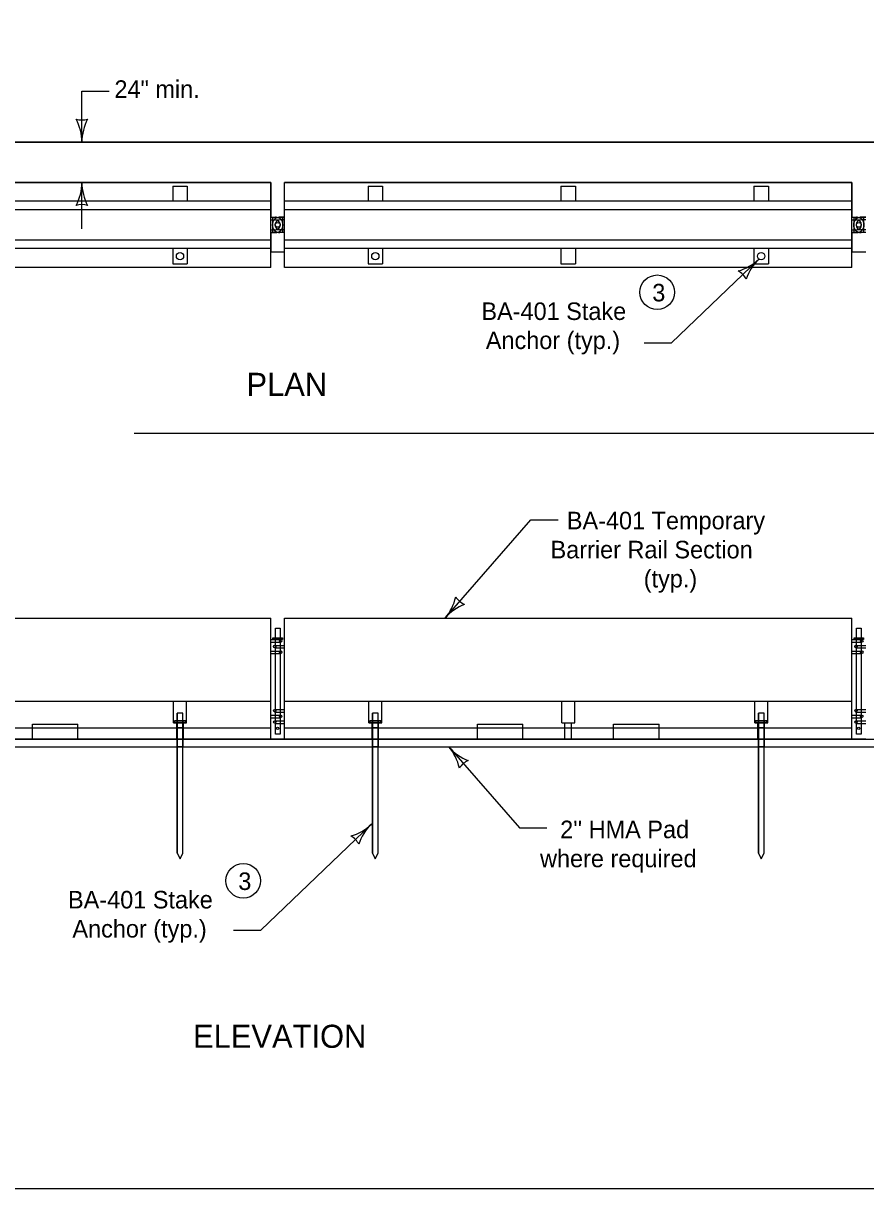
# Model space of a CAD drawing. Extents: x 10028 to 81668, y 3581 to 11018.
# Drawn here: x 14950 to 15680, y 7924 to 8934 of the extents above; entities that cross this region are included whole.
import ezdxf

# ---------------------------------------------------------------- set-up
doc = ezdxf.new("R2010")
doc.units = 0
for name, color, linetype in [('conPaving', 7, 'Continuous'), ('dsnCellsNorthArrow', 7, 'Continuous'), ('dsnTextTabulation', 7, 'Continuous'), ('Level 41', 7, 'Continuous'), ('Level 9', 7, 'Continuous'), ('SheetBorder', 7, 'Continuous')]:
    doc.layers.add(name, color=color, linetype=linetype)

msp = doc.modelspace()

# ---------------------------------------------------------------- linework, layer by layer
at = {"layer": 'conPaving'}
for p, q in [((15083.3, 8313.6), (15082.9, 8313.6)), ((15083.3, 8307.1), (15083.3, 8313.6)), ((15088.6, 8313.6), (15088.2, 8313.6)), ((15088.2, 8313.6), (15088.2, 8307.1)), ((15164.1, 8313.6), (15088.6, 8313.6)), ((15252.5, 8313.6), (15252.1, 8313.6)), ((15252.5, 8307.1), (15252.5, 8313.6)), ((15257.4, 8313.6), (15257.4, 8307.1)), ((15500.7, 8313.6), (15461.3, 8313.6)), ((15586.7, 8307.1), (15586.7, 8313.6)), ((15591.6, 8313.6), (15591.6, 8307.1)), ((14921.1, 8307.1), (15083.3, 8307.1)), ((15088.2, 8307.1), (15252.5, 8307.1)), ((15257.4, 8307.1), (15318.6, 8307.1)), ((15318.6, 8307.1), (15586.7, 8307.1)), ((15591.6, 8307.1), (15755.9, 8307.1))]:
    msp.add_line(p, q, dxfattribs=at)
for points in [[(15082.9, 8313.6), (14997.3, 8313.6), (14957.9, 8313.6), (14921.5, 8313.6), (14921.1, 8313.6)], [(15252.1, 8313.6), (15176.5, 8313.6), (15164.1, 8313.6)], [(15419.2, 8313.6), (15382.7, 8313.6), (15343.4, 8313.6), (15257.7, 8313.6), (15257.4, 8313.6)], [(15461.3, 8313.6), (15424.9, 8313.6), (15419.2, 8313.6)], [(15586.7, 8313.6), (15586.3, 8313.6), (15500.7, 8313.6)], [(15679.9, 8313.6), (15667.5, 8313.6), (15592, 8313.6), (15591.6, 8313.6)], [(15318.6, 8307.1), (15318.6, 8307.1)]]:
    msp.add_lwpolyline(points, dxfattribs=at)
msp.add_arc((15350.9, 8334.6), 42.5, 220.4336, 220.435, dxfattribs=at)
at = {"layer": 'dsnTextTabulation'}
for p, q in [((15000.7, 8831), (15000.7, 8875.1)), ((15000.7, 8875.1), (15024.3, 8875.1)), ((15164.4, 8796.1), (14672.9, 8796.1)), ((15000.7, 8755.8), (15000.7, 8796.1)), ((15164.4, 8722.4), (15164.4, 8796.1)), ((15667.8, 8796.1), (15176.3, 8796.1)), ((15176.3, 8722.4), (15176.3, 8796.1)), ((15667.8, 8722.4), (15667.8, 8796.1)), ((15164.4, 8779.8), (14672.9, 8779.8)), ((15667.8, 8779.8), (15176.3, 8779.8)), ((15164.4, 8772.4), (14672.9, 8772.4)), ((15667.8, 8772.4), (15176.3, 8772.4)), ((15164.4, 8746.2), (14672.9, 8746.2)), ((15164.4, 8738.8), (14672.9, 8738.8)), ((15667.8, 8746.2), (15176.3, 8746.2)), ((15667.8, 8738.8), (15176.3, 8738.8)), ((15511.4, 8657), (15587.1, 8729.7)), ((15164.4, 8722.4), (14672.9, 8722.4)), ((15667.8, 8722.4), (15176.3, 8722.4)), ((15487.7, 8657), (15511.4, 8657)), ((15045.9, 8578.7), (16177.1, 8578.7)), ((15315.3, 8418.5), (15389.6, 8503.7)), ((15389.6, 8503.7), (15413.2, 8503.7)), ((14672.9, 8418.5), (15164.4, 8418.5)), ((15164.4, 8313.9), (15164.4, 8418.5)), ((15176.3, 8313.9), (15176.3, 8418.5)), ((15176.3, 8418.5), (15667.8, 8418.5)), ((15667.8, 8313.9), (15667.8, 8418.5)), ((14672.9, 8346.4), (15164.4, 8346.4)), ((15176.3, 8346.4), (15667.8, 8346.4)), ((14672.9, 8323.4), (15164.4, 8323.4)), ((14957.9, 8326.7), (14997.3, 8326.7)), ((14957.9, 8313.6), (14957.9, 8323.4)), ((14997.3, 8313.6), (14997.3, 8323.4)), ((15176.3, 8323.4), (15667.8, 8323.4)), ((15343.4, 8326.7), (15382.7, 8326.7)), ((15343.4, 8313.6), (15343.4, 8323.4)), ((15382.7, 8313.6), (15382.7, 8323.4)), ((15461.3, 8326.7), (15500.7, 8326.7)), ((15461.3, 8313.6), (15461.3, 8323.4)), ((15500.7, 8313.6), (15500.7, 8323.4)), ((14879.3, 8313.6), (14957.9, 8313.6)), ((14997.3, 8313.6), (15164.1, 8313.6)), ((15176.5, 8313.6), (15343.4, 8313.6)), ((15382.7, 8313.6), (15461.3, 8313.6)), ((15500.7, 8313.6), (15667.5, 8313.6)), ((15318.6, 8307.1), (15379.8, 8236.8)), ((15155.6, 8148), (15251.5, 8239.9)), ((15379.8, 8236.8), (15403.4, 8236.8)), ((15132, 8148), (15155.6, 8148))]:
    msp.add_line(p, q, dxfattribs=at)
for centre in [(15499.1, 8700.9), (15140.5, 8190.9)]:
    msp.add_circle(centre, 15, dxfattribs=at)
for centre, radius, start, end in [((15000.7, 8866.7), 16.4, 252.2666, 287.7333), ((14958.2, 8831), 42.5, 360, 28.0725), ((15043.2, 8831), 42.5, 151.9275, 180), ((14958.2, 8796.1), 42.5, 331.9275, 360), ((15043.2, 8796.1), 42.5, 180, 208.0725), ((15000.7, 8760.5), 16.4, 72.2666, 107.7334), ((15557.7, 8760.3), 42.5, 285.7371, 313.8096), ((15616.5, 8699), 42.5, 133.8096, 161.8821), ((15561.4, 8705), 16.4, 26.0762, 61.5429), ((15283, 8446), 42.5, 319.5664, 347.6389), ((15338.5, 8445.6), 16.4, 211.833, 247.2997), ((15347.7, 8390.9), 42.5, 111.4939, 139.5664), ((15286.2, 8279.5), 42.5, 12.3611, 40.4336), ((15350.9, 8334.6), 42.5, 220.4336, 248.5061), ((15341.7, 8279.9), 16.4, 112.7003, 148.167), ((15222.1, 8270.6), 42.5, 285.7371, 313.8096), ((15280.9, 8209.3), 42.5, 133.8096, 161.8821), ((15225.8, 8215.3), 16.4, 26.0762, 61.5429)]:
    msp.add_arc(centre, radius, start, end, dxfattribs=at)
at = {"layer": 'Level 41'}
for p, q in [((15079.5, 8793), (15079.5, 8779.8)), ((15079.5, 8793), (15092, 8793)), ((15092, 8793), (15092, 8779.8)), ((15248.6, 8793), (15261.2, 8793)), ((15248.6, 8793), (15248.6, 8779.8)), ((15261.2, 8793), (15261.2, 8779.8)), ((15415.7, 8793), (15428.3, 8793)), ((15415.7, 8793), (15415.7, 8779.8)), ((15428.3, 8793), (15428.3, 8779.8)), ((15582.9, 8793), (15582.9, 8779.8)), ((15582.9, 8793), (15595.4, 8793)), ((15595.4, 8793), (15595.4, 8779.8)), ((15164.4, 8766), (15168.3, 8766)), ((15164.4, 8763.6), (15168.3, 8763.6)), ((15176.3, 8766), (15172.3, 8766)), ((15176.3, 8763.6), (15172.3, 8763.6)), ((15667.8, 8766), (15671.7, 8766)), ((15667.8, 8763.6), (15671.7, 8763.6)), ((15679.7, 8766), (15675.7, 8766)), ((15679.7, 8763.6), (15675.7, 8763.6)), ((15164.4, 8755), (15168.3, 8755)), ((15164.4, 8752.6), (15168.3, 8752.6)), ((15176.3, 8755), (15172.3, 8755)), ((15176.3, 8752.6), (15172.3, 8752.6)), ((15667.8, 8755), (15671.7, 8755)), ((15667.8, 8752.6), (15671.7, 8752.6)), ((15679.7, 8755), (15675.7, 8755)), ((15679.7, 8752.6), (15675.7, 8752.6)), ((15079.5, 8738.8), (15079.5, 8725.5)), ((15092, 8738.8), (15092, 8725.5)), ((15248.6, 8738.8), (15248.6, 8725.5)), ((15261.2, 8738.8), (15261.2, 8725.5)), ((15415.7, 8738.8), (15415.7, 8725.5)), ((15428.3, 8738.8), (15428.3, 8725.5)), ((15582.9, 8738.8), (15582.9, 8725.5)), ((15595.4, 8738.8), (15595.4, 8725.5)), ((15079.5, 8725.5), (15092, 8725.5)), ((15248.6, 8725.5), (15261.2, 8725.5)), ((15415.7, 8725.5), (15428.3, 8725.5)), ((15582.9, 8725.5), (15595.4, 8725.5)), ((15164.4, 8399.9), (15172.9, 8399.9)), ((15164.4, 8397.7), (15172.9, 8397.7)), ((15167.8, 8394.9), (15176.3, 8394.9)), ((15667.8, 8399.9), (15676.3, 8399.9)), ((15667.8, 8397.7), (15676.3, 8397.7)), ((15671.2, 8394.9), (15679.7, 8394.9)), ((15164.4, 8390), (15172.9, 8390)), ((15164.4, 8387.9), (15172.9, 8387.9)), ((15167.8, 8392.8), (15176.3, 8392.8)), ((15667.8, 8390), (15676.3, 8390)), ((15667.8, 8387.9), (15676.3, 8387.9)), ((15671.2, 8392.8), (15679.7, 8392.8)), ((15080.1, 8327.8), (15080.1, 8346.4)), ((15091.4, 8327.8), (15091.4, 8346.4)), ((15249.2, 8327.8), (15249.2, 8346.4)), ((15260.6, 8327.8), (15260.6, 8346.4)), ((15416.4, 8327.8), (15416.4, 8346.4)), ((15427.7, 8327.8), (15427.7, 8346.4)), ((15583.5, 8327.8), (15583.5, 8346.4)), ((15594.8, 8327.8), (15594.8, 8346.4)), ((15164.4, 8334.3), (15172.9, 8334.3)), ((15167.8, 8339.2), (15176.3, 8339.2)), ((15167.8, 8337.1), (15176.3, 8337.1)), ((15667.8, 8334.3), (15676.3, 8334.3)), ((15671.2, 8339.2), (15679.7, 8339.2)), ((15671.2, 8337.1), (15679.7, 8337.1)), ((15080.1, 8327.8), (15091.4, 8327.8)), ((15082.9, 8313.6), (15082.9, 8327.8)), ((15088.6, 8313.6), (15088.6, 8327.8)), ((15164.4, 8332.2), (15172.9, 8332.2)), ((15167.8, 8329.4), (15176.3, 8329.4)), ((15167.8, 8327.3), (15176.3, 8327.3)), ((15249.2, 8327.8), (15260.6, 8327.8)), ((15252.1, 8313.6), (15252.1, 8327.8)), ((15257.7, 8313.6), (15257.7, 8327.8)), ((15416.4, 8327.8), (15427.7, 8327.8)), ((15419.2, 8313.6), (15419.2, 8327.8)), ((15424.9, 8313.6), (15424.9, 8327.8)), ((15583.5, 8327.8), (15594.8, 8327.8)), ((15586.3, 8313.6), (15586.3, 8327.8)), ((15592, 8313.6), (15592, 8327.8)), ((15667.8, 8332.2), (15676.3, 8332.2)), ((15671.2, 8329.4), (15679.7, 8329.4)), ((15671.2, 8327.3), (15679.7, 8327.3))]:
    msp.add_line(p, q, dxfattribs=at)
for centre, radius in [((15085.7, 8732.2), 3.15), ((15254.9, 8732.2), 3.15), ((15589.1, 8732.2), 3.15), ((15167.8, 8393.9), 1.06), ((15172.9, 8398.8), 1.06), ((15671.2, 8393.9), 1.06), ((15676.3, 8398.8), 1.06), ((15172.9, 8389), 1.06), ((15676.3, 8389), 1.06), ((15167.8, 8338.2), 1.06), ((15172.9, 8333.3), 1.06), ((15671.2, 8338.2), 1.06), ((15676.3, 8333.3), 1.06), ((15167.8, 8328.4), 1.06), ((15671.2, 8328.4), 1.06)]:
    msp.add_circle(centre, radius, dxfattribs=at)
for centre, radius, start, end in [((15172.3, 8759.3), 6.68, 90, 270), ((15172.3, 8759.3), 4.33, 90, 270), ((15168.3, 8759.3), 6.68, 270, 90), ((15168.3, 8759.3), 4.33, 270, 90), ((15675.7, 8759.3), 6.68, 90, 270), ((15675.7, 8759.3), 4.33, 90, 270), ((15671.7, 8759.3), 6.68, 270, 90), ((15671.7, 8759.3), 4.33, 270, 90)]:
    msp.add_arc(centre, radius, start, end, dxfattribs=at)
at = {"layer": 'Level 9'}
for p, q in [((14157.6, 8831), (16177.1, 8831)), ((15176.3, 8796.1), (15667.8, 8796.1)), ((15164.4, 8766), (15168.3, 8766)), ((15166.2, 8765.8), (15174.4, 8765.8)), ((15166.2, 8752.7), (15166.2, 8765.8)), ((15169.8, 8765.8), (15170.9, 8765.8)), ((15172.3, 8766), (15176.3, 8766)), ((15174.4, 8765.8), (15174.4, 8752.7)), ((15667.8, 8766), (15671.7, 8766)), ((15669.6, 8765.8), (15677.8, 8765.8)), ((15669.6, 8752.7), (15669.6, 8765.8)), ((15673.2, 8765.8), (15674.3, 8765.8)), ((15675.7, 8766), (15679.7, 8766)), ((15677.8, 8765.8), (15677.8, 8752.7)), ((15168.3, 8752.6), (15164.4, 8752.6)), ((15174.4, 8752.7), (15166.2, 8752.7)), ((15171.1, 8752.7), (15169.5, 8752.7)), ((15176.3, 8752.6), (15172.3, 8752.6)), ((15671.7, 8752.6), (15667.8, 8752.6)), ((15677.8, 8752.7), (15669.6, 8752.7)), ((15674.5, 8752.7), (15672.9, 8752.7)), ((15679.7, 8752.6), (15675.7, 8752.6)), ((15164.4, 8736), (15176.3, 8736)), ((15164.4, 8736), (15176.3, 8736)), ((15667.8, 8736), (15679.7, 8736)), ((15667.8, 8736), (15679.7, 8736)), ((15168.3, 8409.7), (15172.4, 8409.7)), ((15168.3, 8401.5), (15168.3, 8409.7)), ((15172.4, 8409.7), (15172.4, 8401.5)), ((15671.7, 8409.7), (15675.8, 8409.7)), ((15671.7, 8401.5), (15671.7, 8409.7)), ((15675.8, 8409.7), (15675.8, 8401.5)), ((15166.2, 8401.5), (15174.4, 8401.5)), ((15166.2, 8399.9), (15166.2, 8401.5)), ((15174.4, 8399.9), (15166.2, 8399.9)), ((15168.3, 8317.9), (15168.3, 8399.9)), ((15172.4, 8399.9), (15172.4, 8317.9)), ((15174.4, 8401.5), (15174.4, 8399.9)), ((15669.6, 8401.5), (15677.8, 8401.5)), ((15669.6, 8399.9), (15669.6, 8401.5)), ((15677.8, 8399.9), (15669.6, 8399.9)), ((15671.7, 8317.9), (15671.7, 8399.9)), ((15675.8, 8399.9), (15675.8, 8317.9)), ((15677.8, 8401.5), (15677.8, 8399.9)), ((15088.2, 8336), (15083.3, 8336)), ((15083.3, 8336), (15083.3, 8329.4)), ((15088.2, 8336), (15083.3, 8336)), ((15083.3, 8214.8), (15083.3, 8336)), ((15088.2, 8329.4), (15088.2, 8336)), ((15088.2, 8214.8), (15088.2, 8336)), ((15257.4, 8336), (15252.5, 8336)), ((15252.5, 8336), (15252.5, 8329.4)), ((15257.4, 8336), (15252.5, 8336)), ((15252.5, 8214.8), (15252.5, 8336)), ((15257.4, 8329.4), (15257.4, 8336)), ((15257.4, 8214.8), (15257.4, 8336)), ((15591.6, 8336), (15586.7, 8336)), ((15586.7, 8336), (15586.7, 8329.4)), ((15591.6, 8336), (15586.7, 8336)), ((15586.7, 8214.8), (15586.7, 8336)), ((15591.6, 8329.4), (15591.6, 8336)), ((15591.6, 8214.8), (15591.6, 8336)), ((14957.9, 8323.4), (14957.9, 8326.7)), ((14957.9, 8323.4), (14997.3, 8323.4)), ((14997.3, 8323.4), (14997.3, 8326.7)), ((15080.8, 8329.4), (15080.8, 8327.8)), ((15083.3, 8329.4), (15080.8, 8329.4)), ((15080.8, 8327.8), (15080.8, 8329.4)), ((15080.8, 8327.8), (15082.9, 8327.8)), ((15082.9, 8327.8), (15083.3, 8327.8)), ((15088.2, 8329.4), (15083.3, 8329.4)), ((15083.3, 8329.4), (15083.3, 8327.8)), ((15083.3, 8327.8), (15083.3, 8329.4)), ((15083.3, 8329.4), (15088.2, 8329.4)), ((15088.2, 8327.8), (15083.3, 8327.8)), ((15083.3, 8327.8), (15083.3, 8323.4)), ((15083.3, 8327.8), (15088.2, 8327.8)), ((15088.2, 8323.4), (15083.3, 8323.4)), ((15083.3, 8323.4), (15083.3, 8313.6)), ((15083.3, 8323.4), (15088.2, 8323.4)), ((15088.2, 8327.8), (15088.2, 8329.4)), ((15088.2, 8329.4), (15088.2, 8327.8)), ((15088.2, 8323.4), (15088.2, 8327.8)), ((15088.2, 8313.6), (15088.2, 8323.4)), ((15250, 8329.4), (15250, 8327.8)), ((15252.5, 8329.4), (15250, 8329.4)), ((15250, 8327.8), (15250, 8329.4)), ((15250, 8327.8), (15252.1, 8327.8)), ((15252.1, 8327.8), (15252.5, 8327.8)), ((15257.4, 8329.4), (15252.5, 8329.4)), ((15252.5, 8329.4), (15252.5, 8327.8)), ((15252.5, 8327.8), (15252.5, 8329.4)), ((15252.5, 8329.4), (15257.4, 8329.4)), ((15257.4, 8327.8), (15252.5, 8327.8)), ((15252.5, 8327.8), (15252.5, 8323.4)), ((15252.5, 8327.8), (15257.4, 8327.8)), ((15257.4, 8323.4), (15252.5, 8323.4)), ((15252.5, 8323.4), (15252.5, 8313.6)), ((15252.5, 8323.4), (15257.4, 8323.4)), ((15257.4, 8327.8), (15257.4, 8329.4)), ((15257.4, 8329.4), (15257.4, 8327.8)), ((15257.4, 8323.4), (15257.4, 8327.8)), ((15257.4, 8313.6), (15257.4, 8323.4)), ((15343.4, 8323.4), (15343.4, 8326.7)), ((15343.4, 8323.4), (15382.7, 8323.4)), ((15382.7, 8323.4), (15382.7, 8326.7)), ((15461.3, 8323.4), (15461.3, 8326.7)), ((15461.3, 8323.4), (15500.7, 8323.4)), ((15500.7, 8323.4), (15500.7, 8326.7)), ((15584.2, 8329.4), (15584.2, 8327.8)), ((15586.7, 8329.4), (15584.2, 8329.4)), ((15584.2, 8327.8), (15584.2, 8329.4)), ((15584.2, 8327.8), (15586.3, 8327.8)), ((15586.3, 8327.8), (15586.7, 8327.8)), ((15591.6, 8329.4), (15586.7, 8329.4)), ((15586.7, 8329.4), (15586.7, 8327.8)), ((15586.7, 8327.8), (15586.7, 8329.4)), ((15586.7, 8329.4), (15591.6, 8329.4)), ((15591.6, 8327.8), (15586.7, 8327.8)), ((15586.7, 8327.8), (15586.7, 8323.4)), ((15586.7, 8327.8), (15591.6, 8327.8)), ((15591.6, 8323.4), (15586.7, 8323.4)), ((15586.7, 8323.4), (15586.7, 8313.6)), ((15586.7, 8323.4), (15591.6, 8323.4)), ((15591.6, 8327.8), (15591.6, 8329.4)), ((15591.6, 8329.4), (15591.6, 8327.8)), ((15591.6, 8323.4), (15591.6, 8327.8)), ((15591.6, 8313.6), (15591.6, 8323.4)), ((13834.4, 8313.6), (16709.2, 8313.6)), ((15088.2, 8313.6), (15083.3, 8313.6)), ((15083.3, 8313.6), (15083.3, 8307.1)), ((15083.3, 8313.6), (15088.2, 8313.6)), ((15088.2, 8307.1), (15088.2, 8313.6)), ((15164.1, 8313.6), (15164.4, 8313.9)), ((15172.4, 8317.9), (15168.3, 8317.9)), ((15176.3, 8313.9), (15176.5, 8313.6)), ((15257.4, 8313.6), (15252.5, 8313.6)), ((15252.5, 8313.6), (15252.5, 8307.1)), ((15252.5, 8313.6), (15257.4, 8313.6)), ((15257.4, 8307.1), (15257.4, 8313.6)), ((15591.6, 8313.6), (15586.7, 8313.6)), ((15586.7, 8313.6), (15586.7, 8307.1)), ((15586.7, 8313.6), (15591.6, 8313.6)), ((15591.6, 8307.1), (15591.6, 8313.6)), ((15667.5, 8313.6), (15667.8, 8313.9)), ((15675.8, 8317.9), (15671.7, 8317.9)), ((14157.6, 8307.1), (16177.1, 8307.1)), ((15088.2, 8307.1), (15083.3, 8307.1)), ((15083.3, 8307.1), (15083.3, 8214.8)), ((15083.3, 8307.1), (15088.2, 8307.1)), ((15088.2, 8214.8), (15088.2, 8307.1)), ((15257.4, 8307.1), (15252.5, 8307.1)), ((15252.5, 8307.1), (15252.5, 8214.8)), ((15252.5, 8307.1), (15257.4, 8307.1)), ((15257.4, 8214.8), (15257.4, 8307.1)), ((15591.6, 8307.1), (15586.7, 8307.1)), ((15586.7, 8307.1), (15586.7, 8214.8)), ((15586.7, 8307.1), (15591.6, 8307.1)), ((15591.6, 8214.8), (15591.6, 8307.1)), ((15083.3, 8214.8), (15085.7, 8209.8)), ((15083.3, 8214.8), (15085.7, 8209.8)), ((15085.7, 8209.8), (15088.2, 8214.8)), ((15085.7, 8209.8), (15088.2, 8214.8)), ((15252.5, 8214.8), (15254.9, 8209.8)), ((15252.5, 8214.8), (15254.9, 8209.8)), ((15254.9, 8209.8), (15257.4, 8214.8)), ((15254.9, 8209.8), (15257.4, 8214.8)), ((15586.7, 8214.8), (15589.1, 8209.8)), ((15586.7, 8214.8), (15589.1, 8209.8)), ((15589.1, 8209.8), (15591.6, 8214.8)), ((15589.1, 8209.8), (15591.6, 8214.8))]:
    msp.add_line(p, q, dxfattribs=at)
for points in [[(16177.1, 8831), (14843, 8831), (14658, 8831), (14658, 8831)], [(14672.9, 8796.1), (14843, 8796.1), (15164.4, 8796.1)], [(15164.4, 8796.1), (15164.4, 8779.8), (15164.4, 8772.4), (15164.4, 8766)], [(15176.3, 8766), (15176.3, 8772.4), (15176.3, 8779.8), (15176.3, 8796.1)], [(15667.8, 8796.1), (15667.8, 8779.8), (15667.8, 8772.4), (15667.8, 8766)], [(15164.4, 8752.6), (15164.4, 8746.2), (15164.4, 8738.8), (15164.4, 8736)], [(15176.3, 8736), (15176.3, 8738.8), (15176.3, 8746.2), (15176.3, 8752.6)], [(15667.8, 8752.6), (15667.8, 8746.2), (15667.8, 8738.8), (15667.8, 8736)], [(15080.8, 8329.4), (15090.7, 8329.4), (15090.7, 8327.8), (15080.8, 8327.8)], [(15090.7, 8327.8), (15090.7, 8329.4), (15088.2, 8329.4)], [(15088.2, 8327.8), (15088.6, 8327.8), (15090.7, 8327.8)], [(15250, 8329.4), (15259.8, 8329.4), (15259.8, 8327.8), (15250, 8327.8)], [(15259.8, 8327.8), (15259.8, 8329.4), (15257.4, 8329.4)], [(15257.4, 8327.8), (15257.7, 8327.8), (15259.8, 8327.8)], [(15584.2, 8329.4), (15594.1, 8329.4), (15594.1, 8327.8), (15584.2, 8327.8)], [(15594.1, 8327.8), (15594.1, 8329.4), (15591.6, 8329.4)], [(15591.6, 8327.8), (15592, 8327.8), (15594.1, 8327.8)]]:
    msp.add_lwpolyline(points, dxfattribs=at)
for centre, radius in [((15170.3, 8759.3), 2.05), ((15673.7, 8759.3), 2.05), ((15170.3, 8322.9), 1.02), ((15673.7, 8322.9), 1.02)]:
    msp.add_circle(centre, radius, dxfattribs=at)
for centre, start, end in [((15168.3, 8759.3), 77.6043, 90), ((15172.3, 8759.3), 90, 102.3957), ((15671.7, 8759.3), 77.6043, 90), ((15675.7, 8759.3), 90, 102.3957), ((15168.3, 8759.3), 270, 280.2309), ((15172.3, 8759.3), 259.7691, 270), ((15671.7, 8759.3), 270, 280.2309), ((15675.7, 8759.3), 259.7691, 270)]:
    msp.add_arc(centre, 6.68, start, end, dxfattribs=at)
at = {"layer": 'SheetBorder'}
msp.add_lwpolyline([(13732.5, 9944), (16867.5, 9944), (16867.5, 7924), (13732.5, 7924)], close=True, dxfattribs=at)

# ---------------------------------------------------------------- texts
at = {"layer": 'dsnCellsNorthArrow'}
for s, height, p in [('24" min.', 15.2, (15028.9, 8869.4)), ('BA-401 Stake', 15.2, (15346.8, 8676.9)), ('Anchor (typ.)', 15.2, (15350.6, 8651.7)), ('PLAN', 20, (15143.3, 8611.1)), ('BA-401 Temporary', 15.2, (15420.8, 8495.5)), ('Barrier Rail Section', 15.2, (15406.7, 8470.3)), ('(typ.)', 15.2, (15487.4, 8445.1)), ("2'' HMA Pad", 15.2, (15415, 8227.8)), ('where required', 15.2, (15397.6, 8202.6)), ('BA-401 Stake', 15.2, (14988.7, 8166.9)), ('Anchor (typ.)', 15.2, (14992.5, 8141.7)), ('ELEVATION', 20, (15097, 8046.1))]:
    msp.add_text(s, height=height, dxfattribs=at).set_placement(p)
at = {"layer": 'dsnTextTabulation'}
for p in [(15494.8, 8693), (15136.2, 8182.9)]:
    msp.add_text('3', height=15.2, dxfattribs=at).set_placement(p)

doc.saveas('drawing.dxf')
